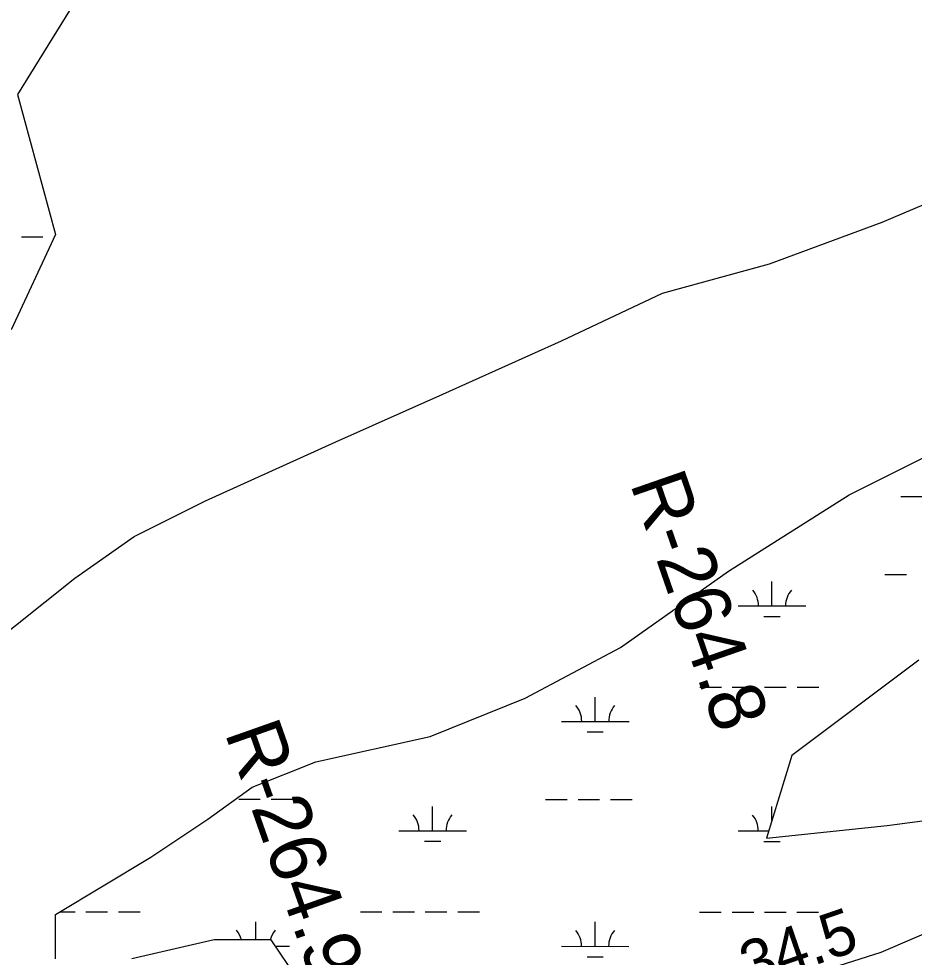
# Model space of a CAD drawing. Extents: x 3245246 to 3283090, y 806824 to 832173.
# Drawn here: x 3257833 to 3259157, y 822338 to 823726 of the extents above; entities that cross this region are included whole.
import ezdxf

# ---------------------------------------------------------------- set-up
doc = ezdxf.new("R2010")
doc.units = 0
for name, color, linetype in [('V-RIVR-RANG', 7, 'Continuous'), ('V-RIVR-RANG-IDEN', 7, 'Continuous'), ('V-TOPO-SHOR', 7, 'Continuous'), ('V-WETL-SWMP', 7, 'Continuous')]:
    doc.layers.add(name, color=color, linetype=linetype)

msp = doc.modelspace()

# ---------------------------------------------------------------- linework, layer by layer
at = {"layer": 'V-TOPO-SHOR'}
msp.add_lwpolyline([(3256997, 822421.6), (3257335.5, 822521.3), (3257537.6, 822617.8), (3257660.6, 822705.5), (3257783.5, 822793.3), (3257915.3, 822898.6), (3258003.2, 822960.1), (3258108.6, 823012.7), (3258301.8, 823100.4), (3258459.9, 823170.6), (3258635.6, 823249.6), (3258784.9, 823319.8), (3258943, 823363.6), (3259109.9, 823425), (3259171.4, 823451.3), (3259215.3, 823451.3), (3259268, 823460.1), (3259308.7, 823483.4)], dxfattribs=at)
at = {"layer": 'V-WETL-SWMP'}
for p, q in [((3257836.4, 823403.2), (3257868.4, 823403.2)), ((3257884.4, 823403.2), (3257885.1, 823403.2)), ((3259137.4, 823019.2), (3259237.4, 823019.2)), ((3259113.9, 822903.8), (3259145.9, 822903.8)), ((3258946.8, 822857.4), (3258946.8, 822893.4)), ((3258896.8, 822857.4), (3258996.8, 822857.4)), ((3258934.8, 822842), (3258958.8, 822842)), ((3258839.9, 822737.4), (3258871.9, 822737.4)), ((3258887.9, 822737.4), (3258919.9, 822737.4)), ((3258935.9, 822737.4), (3258967.9, 822737.3)), ((3258983.9, 822737.3), (3259015.9, 822737.3)), ((3258685.3, 822686.7), (3258685.3, 822722.7)), ((3258635.3, 822686.7), (3258735.3, 822686.7)), ((3258673.3, 822671.3), (3258697.3, 822671.3)), ((3258157.9, 822571.5), (3258189.9, 822571.5)), ((3258205.9, 822571.5), (3258237.9, 822571.5)), ((3258611.9, 822571.3), (3258643.9, 822571.3)), ((3258659.9, 822571.3), (3258691.9, 822571.3)), ((3258707.9, 822571.3), (3258739.9, 822571.3)), ((3258444.8, 822525), (3258444.8, 822561)), ((3258946.7, 822540), (3258946.7, 822560.8)), ((3258394.8, 822525), (3258494.8, 822524.9)), ((3258896.7, 822524.8), (3258942, 822524.8)), ((3258432.8, 822509.5), (3258456.8, 822509.5)), ((3258934.7, 822509.3), (3258958.7, 822509.3)), ((3257893.3, 822405.1), (3257916, 822405.1)), ((3257932, 822405.1), (3257964, 822405.1)), ((3257980, 822405.1), (3258012, 822405.1)), ((3258337.9, 822404.9), (3258369.9, 822404.9)), ((3258385.9, 822404.9), (3258417.9, 822404.9)), ((3258433.9, 822404.9), (3258465.9, 822404.9)), ((3258481.9, 822404.9), (3258513.9, 822404.9)), ((3258839.8, 822404.7), (3258871.8, 822404.7)), ((3258887.8, 822404.7), (3258919.8, 822404.7)), ((3258935.8, 822404.7), (3258967.8, 822404.7)), ((3258983.8, 822404.7), (3259015.8, 822404.6)), ((3258183.3, 822363.7), (3258183.3, 822390.3)), ((3258685.2, 822354.1), (3258685.2, 822390.1)), ((3258212.5, 822354.3), (3258233.3, 822354.2)), ((3258635.2, 822354.1), (3258735.2, 822354)), ((3258673.2, 822338.6), (3258697.2, 822338.6))]:
    msp.add_line(p, q, dxfattribs=at)
for points in [[(3257952.7, 823811.2), (3257830.6, 823613.8), (3257886.9, 823407), (3257821.2, 823266)], [(3257886.9, 822335.5), (3257886.9, 822401.3), (3258027.8, 822485.9), (3258112.3, 822542.3), (3258178, 822589.3), (3258272, 822626.9), (3258441, 822664.5), (3258581.9, 822720.9), (3258722.7, 822796.1), (3258882.4, 822908.9), (3259060.8, 823021.7), (3259192.3, 823087.5)], [(3259164.1, 822777.3), (3258976.3, 822636.3), (3258938.7, 822514.1), (3259117.1, 822532.9), (3259333.1, 822561.1)], [(3259305, 822429.5), (3259107.8, 822344.9), (3258901.1, 822279.1)], [(3258243.8, 822307.3), (3258206.2, 822363.7), (3258121.7, 822363.7), (3257999.6, 822335.5)]]:
    msp.add_lwpolyline(points, dxfattribs=at)
for centre, start, end in [((3258891.6, 822857.9), 359.2032, 40.7468), ((3259002.1, 822857.9), 139.2032, 180.7468), ((3258630.1, 822687.2), 359.2032, 40.7468), ((3258740.6, 822687.2), 139.2032, 180.7468), ((3258389.5, 822525.5), 359.2032, 40.7468), ((3258500, 822525.4), 139.2032, 180.7468), ((3258891.4, 822525.2), 359.2032, 40.7468), ((3258128, 822354.8), 14.7433, 40.7468), ((3258238.5, 822354.7), 139.2032, 165.1757), ((3258629.9, 822354.6), 359.2032, 40.7468), ((3258740.4, 822354.5), 139.2032, 180.7468)]:
    msp.add_arc(centre, 35.2, start, end, dxfattribs=at)

# ---------------------------------------------------------------- texts
at = {"layer": 'V-RIVR-RANG'}
msp.add_text('34.5', height=67, rotation=19.0083, dxfattribs=at).set_placement((3258913.9, 822292.7))
at = {"layer": 'V-RIVR-RANG-IDEN'}
for s, rotation, p in [('R-264.8', 289.1535, (3258736.3, 823038.8)), ('R-264.95', 289.416, (3258136.7, 822670.2))]:
    msp.add_text(s, height=83, rotation=rotation, dxfattribs=at).set_placement(p)

doc.saveas('drawing.dxf')
